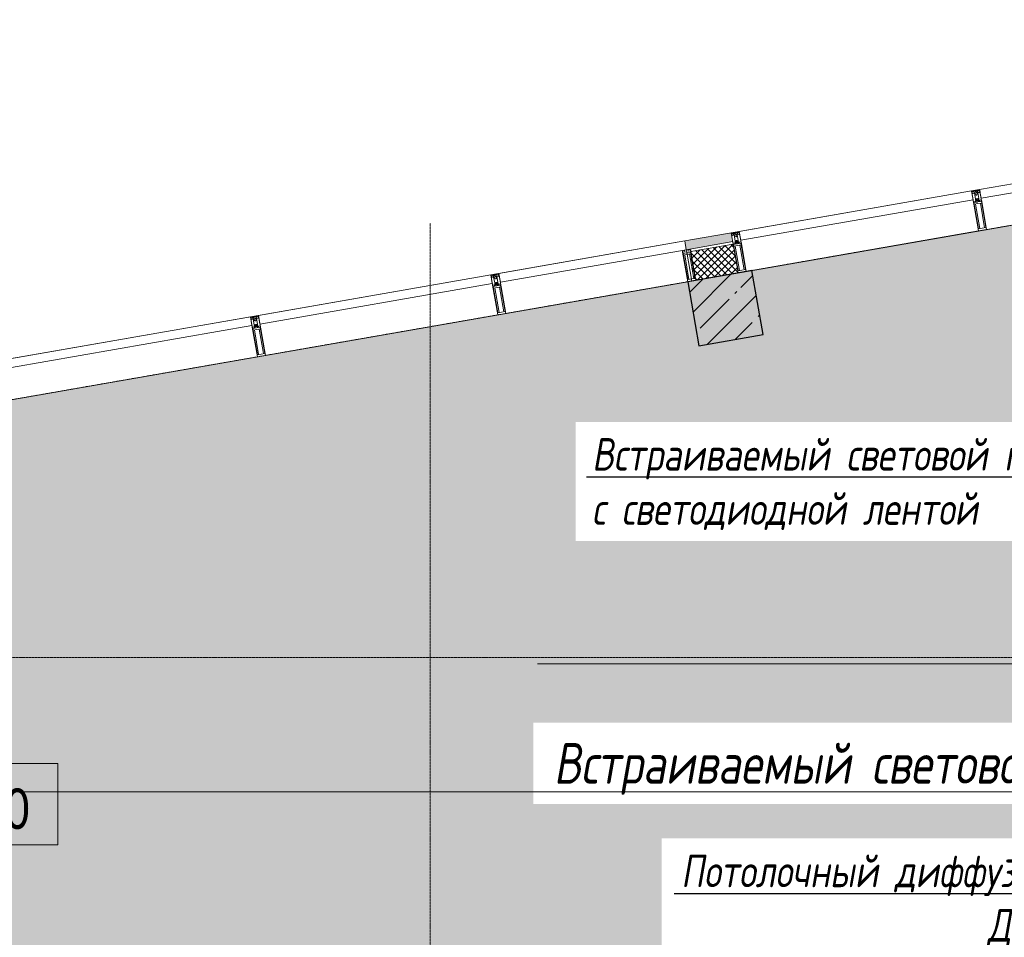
# Model space of a CAD drawing. Header units: millimetres. Extents: x -57162 to 485422, y -209335 to -9481.
# Tile 447 of 656: x 56546 to 62598, y -21179 to -15539. Entities that reach past the tile are written whole.
import ezdxf
from ezdxf import colors
from ezdxf.entities.mleader import LeaderData, LeaderLine
from ezdxf.math import Vec2, Vec3

# ---------------------------------------------------------------- set-up
doc = ezdxf.new("R2010")
doc.units = ezdxf.units.MM
doc.linetypes.add('-D1d1-15x02', pattern=[19, 15, -2, 0, -2])
for name, color, linetype, lineweight in [('_0', 7, 'Continuous', 13), ('dim_light', 12, 'Continuous', 9), ('dim_pot', 128, 'Continuous', 9), ('Высотные отметки', 7, 'Continuous', 5), ('Импосты витража', 7, 'Continuous', 5), ('Марки дверей', 7, 'Continuous', 9), ('Несущие колонны', 7, 'Continuous', 5), ('Общие ребра', 7, 'Continuous', 5), ('Оси', 7, 'Continuous', 5), ('Панели витража', 7, 'Continuous', 5), ('Перекрытия', 7, 'Continuous', 5), ('Стены', 7, 'Continuous', 5), ('Термическая_воздушная прослойка _3_', 7, 'Continuous', 5), ('Элементы узлов', 7, 'Continuous', 5)]:
    doc.layers.add(name, color=color, linetype=linetype, lineweight=lineweight)
doc.layers.add('pol', color=7, linetype='Continuous', lineweight=15, true_color=0x55666d)
doc.styles.add('Calibri Light_1', font='Calibri light.ttf', dxfattribs={"width": 0.75, "height": 250})
doc.styles.add('fl_iso paper', font='isocpeur.ttf', dxfattribs={"width": 0.8, "oblique": 10})

# ---------------------------------------------------------------- blocks, each defined once
blk = doc.blocks.new('System Panel - A_PAN_Glass-6899047-50_AS_Plan_L01_1 корпус_Маркировочный - зависимый 1')
at = {"layer": 'Панели витража'}
for p, q in [((750, 55), (-750, 55)), ((-750, 55), (-750, 0)), ((-750, 0), (750, 0)), ((750, 0), (750, 55))]:
    blk.add_line(p, q, dxfattribs=at)
blk = doc.blocks.new('Rectangular Mullion - R_StandardFrame_50Wx250H-6764098-50_AS_Plan_L01_1 корпус_Маркировочный - зависимый 1')
at = {"layer": 'Импосты витража'}
for p, q in [((19678.3, 109027.3), (18126.7, 108756.5)), ((18126.7, 108756.5), (19678.3, 109027.3)), ((18126.7, 108756.5), (18169.7, 108510.2)), ((18169.7, 108510.2), (18126.7, 108756.5)), ((18169.7, 108510.2), (19721.2, 108781)), ((18169.7, 108510.2), (19721.2, 108781))]:
    blk.add_line(p, q, dxfattribs=at)
blk = doc.blocks.new('Rectangular Mullion - 50Wx250H-2623690-50_AS_Plan_L01_1 корпус_Маркировочный - зависимый 1')
at = {"layer": 'Элементы узлов'}
for p, q in [((-25, 65.2), (-25, 250)), ((-25, 250), (0, 250)), ((25, 250), (0, 250)), ((25, 65.2), (25, 250)), ((-23, 237.3), (0, 237.3)), ((-23, 237.3), (-23, 73.6)), ((-14.9, 84), (-14.9, 237.3)), ((23, 237.3), (0, 237.3)), ((14.9, 84), (14.9, 237.3)), ((23, 237.3), (23, 73.6)), ((-14, 65.2), (-25, 65.2)), ((0, 84), (-23, 84)), ((-0.5, 73.6), (-23, 73.6)), ((-14, 71.3), (-14, 65.2)), ((-10, 71.3), (-14, 71.3)), ((-10, 53), (-10, 71.3)), ((-7, 65.2), (-5.9, 67.3)), ((-7, 65.2), (-7, 54.7)), ((-4.1, 67.3), (-5.9, 67.3)), ((-4.1, 67.3), (-2.9, 65.1)), ((-2.9, 65.1), (-2.9, 54.6)), ((0, 84), (23, 84)), ((0.5, 73.6), (23, 73.6)), ((4.1, 67.3), (2.9, 65.1)), ((2.9, 65.1), (2.9, 54.6)), ((4.1, 67.3), (5.9, 67.3)), ((7, 65.2), (5.9, 67.3)), ((7, 65.2), (7, 54.7)), ((10, 71.3), (14, 71.3)), ((10, 53), (10, 71.3)), ((14, 71.3), (14, 65.2)), ((14, 65.2), (25, 65.2)), ((-23.8, 14.6), (-25, 14.2)), ((-25, 0), (-25, 14.2)), ((-22.3, 17), (-23.8, 17)), ((-23.8, 17), (-23.8, 14.6)), ((-22.5, 10.6), (-23.8, 14.6)), ((-22.5, 10.6), (-23.7, 9.9)), ((-23.7, 1.3), (-23.7, 9.9)), ((-23.7, 1.3), (-11.8, 1.3)), ((-23.2, 10.2), (-22.5, 8)), ((-22.5, 8), (-22.5, 4.5)), ((-21.3, 4.5), (-22.5, 4.5)), ((-22.3, 17), (-22.3, 16)), ((-22.3, 16), (-21.3, 16)), ((-19, 17.6), (-21.3, 16)), ((-21.3, 4.5), (-21.3, 6.5)), ((-21.3, 6.5), (-14.2, 6.5)), ((-18.4, 16.6), (-19, 17.6)), ((-7.4, 16.6), (-18.4, 16.6)), ((-14.2, 6.5), (-14.2, 4.5)), ((-13.2, 4.5), (-14.2, 4.5)), ((-13.2, 4.5), (-12.2, 7.2)), ((-12.7, 7.6), (-11.3, 11.4)), ((-12.7, 7.6), (-11.8, 6.9)), ((-12.2, 9), (-12.2, 14.8)), ((-12.2, 14.8), (0, 14.8)), ((-11.8, 1.3), (-11.8, 6.9)), ((-10.5, 11.2), (-11.3, 11.4)), ((-10.5, 1.5), (-10.5, 11.2)), ((-4.8, 1.5), (-10.5, 1.5)), ((-8.7, 53), (-10, 53)), ((-10, 53), (-10, 17)), ((-10, 17), (-7.5, 17)), ((-8.7, 53), (-7, 54.7)), ((-8.5, 23), (-1.5, 30)), ((-8.5, 18.5), (-8.5, 23)), ((-7.5, 18.5), (-8.5, 18.5)), ((-7.5, 17), (-7.5, 18.5)), ((-7.4, 18), (-7.4, 16.6)), ((-2.6, 18), (-7.4, 18)), ((0, 8), (-4.8, 8)), ((-4.8, 1.5), (-4.8, 8)), ((-1.3, 53), (-2.9, 54.6)), ((-2.6, 18), (-2.6, 16.8)), ((-2.6, 16.8), (0, 16.8)), ((-1.5, 30), (0, 30)), ((0, 53), (-1.3, 53)), ((0, 53), (1.3, 53)), ((1.5, 30), (0, 30)), ((2.6, 16.8), (0, 16.8)), ((0, 14.8), (0, 16.8)), ((0, 14.8), (0, 16.8)), ((12.2, 14.8), (0, 14.8)), ((0, 0), (0, 8)), ((0, 8), (4.8, 8)), ((0, 0), (0, 8)), ((1.3, 53), (2.9, 54.6)), ((8.5, 23), (1.5, 30)), ((2.6, 18), (2.6, 16.8)), ((2.6, 18), (7.4, 18)), ((4.8, 1.5), (4.8, 8)), ((4.8, 1.5), (10.5, 1.5)), ((8.7, 53), (7, 54.7)), ((7.4, 18), (7.4, 16.6)), ((7.4, 16.6), (18.4, 16.6)), ((7.5, 18.5), (8.5, 18.5)), ((7.5, 17), (7.5, 18.5)), ((10, 17), (7.5, 17)), ((8.5, 18.5), (8.5, 23)), ((8.7, 53), (10, 53)), ((10, 53), (10, 17)), ((10.5, 11.2), (11.3, 11.4)), ((10.5, 1.5), (10.5, 11.2)), ((12.7, 7.6), (11.3, 11.4)), ((12.7, 7.6), (11.8, 6.9)), ((11.8, 1.3), (11.8, 6.9)), ((23.7, 1.3), (11.8, 1.3)), ((12.2, 9), (12.2, 14.8)), ((13.2, 4.5), (12.2, 7.2)), ((13.2, 4.5), (14.2, 4.5)), ((21.3, 6.5), (14.2, 6.5)), ((14.2, 6.5), (14.2, 4.5)), ((18.4, 16.6), (19, 17.6)), ((19, 17.6), (21.3, 16)), ((22.3, 16), (21.3, 16)), ((21.3, 4.5), (21.3, 6.5)), ((21.3, 4.5), (22.5, 4.5)), ((22.3, 17), (22.3, 16)), ((22.3, 17), (23.8, 17)), ((22.5, 10.6), (23.8, 14.6)), ((22.5, 10.6), (23.7, 9.9)), ((23.2, 10.2), (22.5, 8)), ((22.5, 8), (22.5, 4.5)), ((23.7, 1.3), (23.7, 9.9)), ((23.8, 17), (23.8, 14.6)), ((23.8, 14.6), (25, 14.2)), ((25, 0), (25, 14.2)), ((-25, 0), (0, 0)), ((25, 0), (0, 0))]:
    blk.add_line(p, q, dxfattribs=at)
for centre, start, end in [((-0.5, 73.1), 360, 90), ((0.5, 73.1), 90, 180)]:
    blk.add_arc(centre, 0.5, start, end, dxfattribs=at)
blk = doc.blocks.new('Rectangular Mullion - R_StandardFrame_50Wx250H-4692514-50_AS_Plan_L01_1 корпус_Маркировочный - зависимый 1')
at = {"layer": 'Импосты витража', "lineweight": 9}
for p, q in [((-25, -250), (-25, 0)), ((-25, 0), (25, 0)), ((25, 0), (25, -250)), ((25, -250), (-25, -250))]:
    blk.add_line(p, q, dxfattribs=at)
blk = doc.blocks.new('Rectangular Mullion - R_StandardFrame_50Wx250H-6551061-50_AS_Plan_L01_1 корпус_Маркировочный - зависимый 1')
at = {"layer": 'Импосты витража'}
for p, q in [((22633.6, 109543), (22323.4, 109488.9)), ((22323.4, 109488.9), (22633.6, 109543)), ((22366.4, 109242.6), (22676.6, 109296.8)), ((22366.4, 109242.6), (22676.6, 109296.8))]:
    blk.add_line(p, q, dxfattribs=at)
blk = doc.blocks.new('Rectangular Mullion - R_StandardFrame_50Wx250H-V71-50_AS_Plan_L01_1 корпус_Маркировочный - зависимый 1')
at = {"layer": 'Импосты витража', "lineweight": 9}
for p, q in [((-25, -250), (-25, 0)), ((-25, 0), (25, 0)), ((25, 0), (25, -250)), ((25, -250), (-25, -250))]:
    blk.add_line(p, q, dxfattribs=at)
blk = doc.blocks.new('System Panel - A_PAN_Glass-6552725-50_AS_Plan_L01_1 корпус_Маркировочный - зависимый 1')
at = {"layer": 'Панели витража'}
for p, q in [((580.1, 55), (-580.1, 55)), ((-580.1, 55), (-580.1, 0)), ((-580.1, 0), (580.1, 0)), ((580.1, 0), (580.1, 55))]:
    blk.add_line(p, q, dxfattribs=at)
blk = doc.blocks.new('Rectangular Mullion - R_StandardFrame_50Wx250H-6552722-50_AS_Plan_L01_1 корпус_Маркировочный - зависимый 1')
at = {"layer": 'Импосты витража'}
for p, q in [((22323.4, 109488.9), (21131.3, 109280.9)), ((21131.3, 109280.9), (22323.4, 109488.9)), ((21131.3, 109280.9), (21174.3, 109034.6)), ((21174.3, 109034.6), (21131.3, 109280.9)), ((21174.3, 109034.6), (22366.4, 109242.6)), ((21174.3, 109034.6), (22366.4, 109242.6))]:
    blk.add_line(p, q, dxfattribs=at)
blk = doc.blocks.new('Rectangular Mullion - 50Wx250H-V66-50_AS_Plan_L01_1 корпус_Маркировочный - зависимый 1')
at = {"layer": 'Элементы узлов'}
for p, q in [((0, 250), (-25, 250)), ((-25, 250), (-25, 237.3)), ((-25, 65.2), (-25, 250)), ((-25, 250), (0, 250)), ((25, 250), (0, 250)), ((25, 250), (0, 250)), ((25, 237.3), (25, 250)), ((25, 65.2), (25, 250)), ((-23, 237.3), (0, 237.3)), ((-23, 237.3), (0, 237.3)), ((-23, 237.3), (-23, 73.6)), ((0, 237.3), (-14.9, 237.3)), ((-14.9, 237.3), (-14.9, 84)), ((-14.9, 84), (-14.9, 237.3)), ((14.9, 237.3), (0, 237.3)), ((0, 237.3), (23, 237.3)), ((23, 237.3), (0, 237.3)), ((14.9, 84), (14.9, 237.3)), ((14.9, 84), (14.9, 237.3)), ((23, 237.3), (23, 73.6)), ((-25, 73.6), (-25, 65.2)), ((-25, 65.2), (-25, 60.2)), ((-10, 65.2), (-25, 65.2)), ((-25, 65.2), (-25, 60.2)), ((-25, 65.2), (-10, 65.2)), ((-10, 65.2), (-25, 65.2)), ((0, 84), (-23, 84)), ((-23, 84), (-23, 73.6)), ((0, 84), (-23, 84)), ((-23, 73.6), (0, 73.6)), ((0, 73.6), (-23, 73.6)), ((-0.5, 73.6), (-23, 73.6)), ((-14.9, 84), (0, 84)), ((-10, 55), (-10, 65.2)), ((-10, 65.2), (-10, 55)), ((-10, 55), (-10, 65.2)), ((0, 84), (14.9, 84)), ((23, 84), (0, 84)), ((0, 84), (0, 73.6)), ((0, 84), (23, 84)), ((0, 73.6), (0, 84)), ((0, 73.6), (23, 73.6)), ((23, 73.6), (0, 73.6)), ((0.5, 73.6), (23, 73.6)), ((10, 65.2), (10, 55)), ((25, 65.2), (10, 65.2)), ((10, 55), (10, 65.2)), ((10, 65.2), (25, 65.2)), ((10, 65.2), (25, 65.2)), ((10, 55), (10, 65.2)), ((23, 73.6), (23, 84)), ((25, 65.2), (25, 73.6)), ((25, 65.2), (25, 60.2)), ((25, 60.2), (25, 65.2)), ((-10, 55), (-14, 55)), ((-14, 55), (-10, 55)), ((-10, 55), (0, 55)), ((0, 55), (-10, 55)), ((0, 55), (10, 55)), ((0, 55), (10, 55)), ((10, 55), (14, 55)), ((10, 55), (14, 55))]:
    blk.add_line(p, q, dxfattribs=at)
for centre, start, end in [((-14, 69.1), 218.97226, 270), ((-14, 69.1), 218.97226, 270), ((-14, 69.1), 218.97226, 270), ((14, 69.1), 270, 321.02774), ((14, 69.1), 270, 321.02774), ((14, 69.1), 270, 321.02774)]:
    blk.add_arc(centre, 14.1, start, end, dxfattribs=at)
blk = doc.blocks.new('Rectangular Mullion - R_InvisibleFrame_50Wx250H-V72-50_AS_Plan_L01_1 корпус_Маркировочный - зависимый 1')
at = {"layer": 'Импосты витража', "lineweight": 9}
for p, q in [((-25, -250), (-25, -60)), ((25, -60), (25, -250)), ((25, -250), (-25, -250))]:
    blk.add_line(p, q, dxfattribs=at)
blk = doc.blocks.new('System Panel - A_PAN_Glass-6899052-50_AS_Plan_L01_1 корпус_Маркировочный - зависимый 1')
at = {"layer": 'Панели витража'}
for p, q in [((725, 55), (-725, 55)), ((-725, 55), (-725, 0)), ((-725, 0), (725, 0)), ((725, 0), (725, 55))]:
    blk.add_line(p, q, dxfattribs=at)
blk = doc.blocks.new('Rectangular Mullion - R_StandardFrame_50Wx250H-5041428-50_AS_Plan_L01_1 корпус_Маркировочный - зависимый 1')
at = {"layer": 'Импосты витража'}
for p, q in [((21131.3, 109280.9), (19678.3, 109027.3)), ((19678.3, 109027.3), (21131.3, 109280.9)), ((21131.3, 109280.9), (21174.3, 109034.6)), ((21174.3, 109034.6), (21131.3, 109280.9)), ((19721.2, 108781), (21174.3, 109034.6)), ((19721.2, 108781), (21174.3, 109034.6))]:
    blk.add_line(p, q, dxfattribs=at)
blk = doc.blocks.new('Rectangular Mullion - R_StandardFrame_50Wx250H-4734216-50_AS_Plan_L01_1 корпус_Маркировочный - зависимый 1')
at = {"layer": 'Импосты витража', "lineweight": 9}
for p, q in [((-50, -250), (-50, 0)), ((-50, 0), (0, 0)), ((0, 0), (0, -250)), ((0, -250), (-50, -250))]:
    blk.add_line(p, q, dxfattribs=at)
blk = doc.blocks.new('System Panel - A_PAN_Glass-6551064-50_AS_Plan_L01_1 корпус_Маркировочный - зависимый 1')
at = {"layer": 'Панели витража'}
for p, q in [((725, 55), (-725, 55)), ((-725, 55), (-725, 0)), ((-725, 0), (725, 0)), ((725, 0), (725, 55))]:
    blk.add_line(p, q, dxfattribs=at)
blk = doc.blocks.new('Rectangular Mullion - R_StandardFrame_50Wx250H-4735004-50_AS_Plan_L01_1 корпус_Маркировочный - зависимый 1')
at = {"layer": 'Импосты витража', "lineweight": 9}
for p, q in [((-50, 0), (0, 0)), ((0, 0), (0, -250)), ((-50, -250), (-50, 0)), ((0, -250), (-50, -250))]:
    blk.add_line(p, q, dxfattribs=at)
blk = doc.blocks.new('System Panel - A_PAN_Glass-6760973-50_AS_Plan_L01_1 корпус_Маркировочный - зависимый 1')
at = {"layer": 'Панели витража'}
for p, q in [((498.75, 55), (-498.75, 55)), ((-498.75, 55), (-498.75, 0)), ((-498.75, 0), (498.75, 0)), ((498.75, 0), (498.75, 55))]:
    blk.add_line(p, q, dxfattribs=at)
blk = doc.blocks.new('Высотные отметки - Horizontal-34726-50_AS_Plan_L01_1 корпус_Маркировочный - зависимый 1')
at = {"layer": 'Высотные отметки'}
for p, q in [((-6, 0), (-6, 5)), ((-6, 5), (6, 5)), ((6, 5), (6, 0)), ((6, 0), (-6, 0))]:
    blk.add_line(p, q, dxfattribs=at)
blk = doc.blocks.new('_DOT')
at = {"color": 0, "linetype": 'ByBlock'}
blk.add_line((-0.5, 0), (-1, 0), dxfattribs=at)
at = {"color": 0, "linetype": 'ByBlock', "const_width": 0.5}
blk.add_lwpolyline([(-0.25, 0, 1), (0.25, 0, 1)], format="xyb", close=True, dxfattribs=at)

msp = doc.modelspace()

# ---------------------------------------------------------------- hatches: boundary and pattern name
at = {"layer": '_0', "transparency": 33554534}
h = msp.add_hatch(color=252, dxfattribs=at)
h.dxf.hatch_style = 1
h.paths.add_polyline_path([(54838.3, -55066.4), (54838.3, -53539.1), (54839.1, -53539.1), (54839.1, -45289.1), (43529.1, -45289.1), (43529.1, -45939.1), (42329.1, -45939.1), (42329.1, -39089.1), (48929.1, -39089.1), (48929.1, -34089.1), (45929.1, -34089.1), (45929.1, -34989.1), (42329.1, -34989.1), (42329.1, -31389.1), (43529.1, -31389.1), (43529.1, -32039.1), (61679.1, -32039.1), (61679.1, -31389.1), (65429.1, -31389.1), (65429.1, -25809.1), (64629.1, -25809.1), (64628, -16455.3), (42329.1, -20346.8), (42329.1, -23689.1), (39113.8, -23689.1), (39113.8, -38949.4), (38510.1, -39159.5), (39637.2, -39238.3), (39113.8, -39438.3), (39113.8, -55066.4), (47923.6, -55066.4), (48133.7, -55670.1), (48212.5, -54543), (48412.6, -55066.4)])
h.paths.add_polyline_path([(56629.1, -37129.1), (68119.1, -37129.1), (68119.1, -40169.1), (56629.1, -40169.1)])
at = {"layer": 'pol'}
h = msp.add_hatch(dxfattribs=at)
h.set_pattern_fill('AR-B816', color=256, scale=3, angle=90)
h.set_pattern_definition([(90, (65629.1, -23689.1), (-609.6, 4e-14), []), (180, (65629.1, -23689.1), (-609.6, -609.6), [609.6, -609.6])])
edge = h.paths.add_edge_path()
edge.add_line((58029.1, -33989.1), (58029.1, -32389.1))
edge.add_line((58029.1, -32389.1), (65629.1, -32389.1))
edge.add_line((65629.1, -32389.1), (65629.1, -25609.1))
edge.add_line((65629.1, -25609.1), (65629.1, -25609.1))
edge.add_line((65629.1, -25609.1), (65629.1, -24689.1))
edge.add_line((65629.1, -24689.1), (65629.1, -24689.1))
edge.add_line((65629.1, -24689.1), (65629.1, -23689.1))
edge.add_line((65629.1, -23689.1), (64929.1, -23689.1))
edge.add_line((64929.1, -23689.1), (64929.1, -19949.1))
edge.add_line((64929.1, -19949.1), (64929.1, -18849.1))
edge.add_line((64929.1, -18849.1), (64929.1, -18749.1))
edge.add_line((64929.1, -18749.1), (65229.1, -18749.1))
edge.add_line((65229.1, -18749.1), (65229.1, -17449.1))
edge.add_line((65229.1, -17449.1), (64929.1, -17449.1))
edge.add_line((64929.1, -17449.1), (64929.1, -16402.8))
edge.add_line((64929.1, -16402.8), (66956.9, -16048.9))
edge.add_line((66956.9, -16048.9), (67025.7, -16442.9))
edge.add_line((67025.7, -16442.9), (67419.7, -16374.1))
edge.add_line((67419.7, -16374.1), (67350.9, -15980.1))
edge.add_line((67350.9, -15980.1), (67477.4, -15958))
edge.add_arc((68079, -19406), 3500.1, 0.00167, 99.89768, ccw=False)
edge.add_line((71579.1, -19405.9), (71579.1, -19409.1))
edge.add_line((71579.1, -19409.1), (70499.1, -19409.1))
edge.add_line((70499.1, -19409.1), (70499.1, -20569.1))
edge.add_line((70499.1, -20569.1), (71579.2, -20569))
edge.add_line((71579.2, -20569), (71579.2, -23609.1))
edge.add_line((71579.2, -23609.1), (70499.1, -23609.1))
edge.add_line((70499.1, -23609.1), (70499.1, -24769.1))
edge.add_line((70499.1, -24769.1), (71579.1, -24769.1))
edge.add_line((71579.1, -24769.1), (71579.1, -28309.1))
edge.add_line((71579.1, -28309.1), (70499.1, -28309.1))
edge.add_line((70499.1, -28309.1), (70499.1, -29469.1))
edge.add_line((70499.1, -29469.1), (71579.1, -29469.1))
edge.add_line((71579.1, -29469.1), (71579.1, -34259.1))
edge.add_line((71579.1, -34259.1), (70499.1, -34259.1))
edge.add_line((70499.1, -34259.1), (70499.1, -35419.1))
edge.add_line((70499.1, -35419.1), (71579.1, -35419.1))
edge.add_line((71579.1, -35419.1), (71569.8, -36829.1))
edge.add_line((71569.8, -36829.1), (67589.1, -36829.1))
edge.add_line((67589.1, -36829.1), (67589.1, -36229.1))
edge.add_line((67589.1, -36229.1), (66589.1, -36229.1))
edge.add_line((66589.1, -36229.1), (66589.1, -36009.1))
edge.add_line((66589.1, -36009.1), (66389.1, -36009.1))
edge.add_line((66389.1, -36009.1), (66389.1, -35109.1))
edge.add_line((66389.1, -35109.1), (66589.1, -35109.1))
edge.add_line((66589.1, -35109.1), (66589.1, -33989.1))
edge.add_line((66589.1, -33989.1), (58929.1, -33989.1))
edge.add_line((58929.1, -33989.1), (58929.1, -34189.1))
edge.add_line((58929.1, -34189.1), (58129.1, -34189.1))
edge.add_line((58129.1, -34189.1), (58129.1, -33989.1))
edge.add_line((58129.1, -33989.1), (58029.1, -33989.1))
edge = h.paths.add_edge_path(flags=16)
edge.add_arc((69441, -17785.7), 1459.5, 0, 360)
at = {"layer": 'Несущие колонны'}
h = msp.add_hatch(dxfattribs=at)
h.set_pattern_fill('FP_2', color=256, style=0, pattern_type=2)
h.set_pattern_definition([(45, (38310.4, -126387.46), (-142.5612, 142.5612), []), (45, (38452.96, -126387.46), (-142.5612, 142.5612), [252.016, -50.403, 16.764, -33.639])])
h.paths.add_polyline_path([(60721, -17543.2), (61115, -17474.4), (61046.2, -17080.4), (60652.2, -17149.2), (60709, -17474.4)])
at = {"layer": 'Стены', "true_color": 0xeff9fa}
msp.add_hatch(color=7, dxfattribs=at).paths.add_polyline_path([(60643.3, -16952.7), (60928.8, -16902.9), (60919.4, -16848.7), (60633.8, -16898.6), (60643, -16951)])
at = {"layer": 'Стены'}
h = msp.add_hatch(dxfattribs=at)
h.set_pattern_fill('FP_5', color=256, style=0, pattern_type=2)
h.set_pattern_definition([(45, (38310.4, -126387.464), (-21.2132034, 21.2132034), []), (135, (38310.4, -126387.464), (-21.2132034, -21.2132034), [])])
h.paths.add_polyline_path([(60701.5, -17140.5), (60962.4, -17095), (60931.4, -16917.7), (60670.5, -16963.2), (60670.9, -16966.7), (60669.1, -16967.1), (60670.9, -16977.3), (60663, -16978.7), (60689.3, -17129.8), (60699.3, -17128.4)])

# ---------------------------------------------------------------- linework, layer by layer
at = {"layer": '_0'}
msp.add_lwpolyline([(42329.1, -31389.1), (43529.1, -31389.1), (43529.1, -32039.1), (61679.1, -32039.1), (61679.1, -31389.1), (65429.1, -31389.1), (65429.1, -25809.1), (64629.1, -25809.1), (64628, -16455.3), (42329.1, -20346.8)], dxfattribs=at)
at = {"layer": 'Несущие колонны', "lineweight": 25}
for p, q in [((61046.2, -17080.4), (60652.2, -17149.1)), ((61115, -17474.4), (61046.2, -17080.4)), ((60652.2, -17149.1), (60721, -17543.2)), ((60721, -17543.2), (61115, -17474.4))]:
    msp.add_line(p, q, dxfattribs=at)
at = {"layer": 'Общие ребра'}
for p, q in [((60643.3, -16952.7), (60928.8, -16902.9)), ((60670.5, -16963.2), (60931.4, -16917.7))]:
    msp.add_line(p, q, dxfattribs=at)
at = {"layer": 'Оси', "linetype": '-D1d1-15x02'}
for p, q in [((37481.4, -21192.8), (71988, -15170.9)), ((59069.1, -56404.3), (59069.1, -16788.4)), ((37481.4, -19459.1), (73474.1, -19459.1))]:
    msp.add_line(p, q, dxfattribs=at)
at = {"layer": 'Перекрытия'}
for p, q in [((42329.1, -20346.8), (64629.1, -16455.1)), ((64629.1, -16455.1), (42723.2, -20278)), ((61046.2, -17080.4), (64629.1, -16455.1)), ((64629.1, -16455.1), (61046.2, -17080.4)), ((61115, -17474.4), (61046.2, -17080.4)), ((61046.2, -17080.4), (61115, -17474.4)), ((54938.5, -18146.3), (60652.2, -17149.1)), ((60652.2, -17149.1), (54938.5, -18146.3)), ((60652.2, -17149.1), (60721, -17543.2)), ((60721, -17543.2), (60652.2, -17149.1)), ((60721, -17543.2), (61115, -17474.4)), ((61115, -17474.4), (60721, -17543.2))]:
    msp.add_line(p, q, dxfattribs=at)
at = {"layer": 'Термическая_воздушная прослойка _3_'}
for p, q in [((60931.4, -16917.7), (60928.8, -16902.9)), ((60962.4, -17095), (60931.4, -16917.7)), ((60643.3, -16952.7), (60645.9, -16967.5)), ((60645.9, -16967.5), (60676.8, -17144.8)), ((60676.8, -17144.8), (60962.4, -17095))]:
    msp.add_line(p, q, dxfattribs=at)

# ---------------------------------------------------------------- block references
at = {"layer": 'Высотные отметки', "xscale": 99.99999999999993, "yscale": 99.99999999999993, "zscale": 99.99999999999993}
msp.add_blockref('Высотные отметки - Horizontal-34726-50_AS_Plan_L01_1 корпус_Маркировочный - зависимый 1', (56181.5, -20610), dxfattribs=at)
at = {"layer": 'Импосты витража', "lineweight": 5}
for name, p, rotation in [('Rectangular Mullion - 50Wx250H-2623690-50_AS_Plan_L01_1 корпус_Маркировочный - зависимый 1', (62421.7, -16586.6), 189.8993036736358), ('Rectangular Mullion - 50Wx250H-2623690-50_AS_Plan_L01_1 корпус_Маркировочный - зависимый 1', (60944, -16844.4), 189.8993036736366), ('Rectangular Mullion - 50Wx250H-V66-50_AS_Plan_L01_1 корпус_Маркировочный - зависимый 1', (60633.8, -16898.6), 189.8993036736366), ('Rectangular Mullion - 50Wx250H-2623690-50_AS_Plan_L01_1 корпус_Маркировочный - зависимый 1', (59466.3, -17102.3), 189.8993036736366), ('Rectangular Mullion - 50Wx250H-2623690-50_AS_Plan_L01_1 корпус_Маркировочный - зависимый 1', (57988.7, -17360.2), 189.8993036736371)]:
    msp.add_blockref(name, p, dxfattribs=dict(at, rotation=rotation))
at = {"layer": 'Импосты витража', "lineweight": 5, "extrusion": (0, 0, -1)}
for name, p, rotation in [('Rectangular Mullion - R_StandardFrame_50Wx250H-4735004-50_AS_Plan_L01_1 корпус_Маркировочный - зависимый 1', (-62397, -16590.9), 350.1006963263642), ('Rectangular Mullion - R_StandardFrame_50Wx250H-V71-50_AS_Plan_L01_1 корпус_Маркировочный - зависимый 1', (-60944, -16844.4), 350.1006963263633), ('Rectangular Mullion - R_InvisibleFrame_50Wx250H-V72-50_AS_Plan_L01_1 корпус_Маркировочный - зависимый 1', (-60633.8, -16898.6), 350.1006963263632), ('Rectangular Mullion - R_StandardFrame_50Wx250H-4734216-50_AS_Plan_L01_1 корпус_Маркировочный - зависимый 1', (-59441.7, -17106.6), 350.1006963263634), ('Rectangular Mullion - R_StandardFrame_50Wx250H-4692514-50_AS_Plan_L01_1 корпус_Маркировочный - зависимый 1', (-57988.7, -17360.2), 350.1006963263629)]:
    msp.add_blockref(name, p, dxfattribs=dict(at, rotation=rotation))
at = {"layer": 'Импосты витража', "lineweight": 5}
for name, p in [('Rectangular Mullion - R_StandardFrame_50Wx250H-5041428-50_AS_Plan_L01_1 корпус_Маркировочный - зависимый 1', (41265.7, -125871.7)), ('Rectangular Mullion - R_StandardFrame_50Wx250H-6551061-50_AS_Plan_L01_1 корпус_Маркировочный - зависимый 1', (38310.4, -126387.5)), ('Rectangular Mullion - R_StandardFrame_50Wx250H-6552722-50_AS_Plan_L01_1 корпус_Маркировочный - зависимый 1', (38310.4, -126387.5)), ('Rectangular Mullion - R_StandardFrame_50Wx250H-5041428-50_AS_Plan_L01_1 корпус_Маркировочный - зависимый 1', (38310.4, -126387.5)), ('Rectangular Mullion - R_StandardFrame_50Wx250H-6764098-50_AS_Plan_L01_1 корпус_Маркировочный - зависимый 1', (38310.4, -126387.5))]:
    msp.add_blockref(name, p, dxfattribs=at)
at = {"layer": 'Панели витража', "lineweight": 5}
for name, p, rotation in [('System Panel - A_PAN_Glass-6760973-50_AS_Plan_L01_1 корпус_Маркировочный - зависимый 1', (62937.6, -16496.5), 189.8993036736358), ('System Panel - A_PAN_Glass-6551064-50_AS_Plan_L01_1 корпус_Маркировочный - зависимый 1', (61682.8, -16715.5), 189.8993036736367), ('System Panel - A_PAN_Glass-6552725-50_AS_Plan_L01_1 корпус_Маркировочный - зависимый 1', (60062.4, -16998.3), 189.8993036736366), ('System Panel - A_PAN_Glass-6899052-50_AS_Plan_L01_1 корпус_Маркировочный - зависимый 1', (58727.5, -17231.2), 189.8993036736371), ('System Panel - A_PAN_Glass-6899047-50_AS_Plan_L01_1 корпус_Маркировочный - зависимый 1', (57225.2, -17493.4), 189.8993036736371)]:
    msp.add_blockref(name, p, dxfattribs=dict(at, rotation=rotation))

# ---------------------------------------------------------------- texts
at = {"layer": 'Высотные отметки', "insert": (55794.8, -20263.5), "char_height": 250, "width": 964.199, "attachment_point": 1, "line_spacing_factor": 1.158048, "style": 'Calibri Light_1'}
msp.add_mtext('+0,250', dxfattribs=at)

# ---------------------------------------------------------------- next in the draw order: leaders
at = {"layer": 'dim_pot', "color": 18, "linetype": 'ByBlock', "true_color": 0x000000}
ml = msp.add_multileader_mtext('Standard', dxfattribs=at)
ml.set_content('Потолочный диффузор ДПУ', color=(0, 0, 0), style='fl_iso paper')
ml.set_leader_properties()
ml.build(insert=Vec2(0, 0))
ml.multileader.update_dxf_attribs({"text_left_attachment_type": 6, "text_right_attachment_type": 6})
ctx = ml.context
ctx.base_point, ctx.char_height, ctx.plane_origin = Vec3(60641.2, -20911.5), 200, Vec3(63005.8, -17658.6)
ctx.left_attachment, ctx.right_attachment, ctx.text_align_type = 6, 6, 2
notes = []
notes.append((ctx, [(1, (1, 1, 0), (62962.4, -20911.5), (-1, 0), 82, [(0, [(66625.6, -21762.7)], 0, [])])]))
ctx.mtext.insert, ctx.mtext.width, ctx.mtext.alignment, ctx.mtext.flow_direction = Vec3(62878.4, -20671.5), 2286.667, 3, 5
ctx.mtext.has_bg_fill, ctx.mtext.bg_color, ctx.mtext.bg_scale_factor, ctx.mtext.bg_transparency, ctx.mtext.use_window_bg_color = 1, -1027028792, 1.5, 0, 1
at = {"layer": 'Марки дверей', "lineweight": -2, "transparency": 33554687}
ml = msp.add_multileader_mtext('Standard', dxfattribs=at)
ml.set_content('\\pxsm1,ql;ГКЛ обшивка по каркасу толщиной 75 мм, Н=4100 мм', color=256, style='fl_iso paper')
ml.set_leader_properties(lineweight=5)
ml.set_arrow_properties(name='DOT')
ml.build(insert=Vec2(0, 0))
ml.multileader.update_dxf_attribs({"has_dogleg": 0, "text_left_attachment_type": 6, "text_right_attachment_type": 6, "dogleg_length": 0.75, "arrow_head_size": 60, "scale": 40})
ctx = ml.context
ctx.base_point, ctx.scale, ctx.char_height, ctx.arrow_head_size, ctx.landing_gap_size, ctx.plane_origin = Vec3(63069.1, -19498.6), 40, 250, 60, 80, Vec3(64934.7, -12318.7)
ctx.left_attachment, ctx.right_attachment = 6, 6
notes.append((ctx, [(0, (1, 1, 0), (66991.6, -19498.6), (-1, 0), 30, [(0, [(70654.1, -19989.1)], 0, [])])]))
ctx.mtext.insert, ctx.mtext.width, ctx.mtext.defined_height, ctx.mtext.line_spacing_factor, ctx.mtext.flow_direction = Vec3(63149.1, -19198.6), 4067.72, 979.1, 0.7, 5
ctx.mtext.has_bg_fill, ctx.mtext.bg_color, ctx.mtext.bg_scale_factor, ctx.mtext.bg_transparency, ctx.mtext.use_window_bg_color = 1, -1027028792, 1.5, 0, 1
for ctx, leaders in notes:
    for number, flags, end, landing, length, lines in leaders:
        leader = LeaderData()
        leader.index, (leader.has_last_leader_line, leader.has_dogleg_vector, leader.attachment_direction) = number, flags
        leader.last_leader_point, leader.dogleg_vector, leader.dogleg_length = Vec3(end), Vec3(landing), length
        for number, points, colour, breaks in lines:
            line = LeaderLine()
            line.index, line.vertices, line.color, line.breaks = number, Vec3.list(points), colors.encode_raw_color(colour), breaks
            leader.lines.append(line)
        ctx.leaders.append(leader)

# ---------------------------------------------------------------- next in the draw order: leaders
at = {"layer": 'dim_light'}
ml = msp.add_multileader_mtext('Standard', dxfattribs=at)
ml.set_content('\\pxsm1,ql;Встраиваемый световой профиль с светодиодной лентой', color=256, style='fl_iso paper')
ml.set_leader_properties(lineweight=5)
ml.set_arrow_properties(name='DOT')
ml.build(insert=Vec2(0, 0))
ml.multileader.update_dxf_attribs({"has_dogleg": 0, "text_left_attachment_type": 6, "text_right_attachment_type": 6, "dogleg_length": 0.75, "arrow_head_size": 60, "scale": 40})
ctx = ml.context
ctx.base_point, ctx.scale, ctx.char_height, ctx.arrow_head_size, ctx.landing_gap_size, ctx.plane_origin = Vec3(59748.5, -20284.9), 40, 250, 60, 80, Vec3(61375.1, -13858.8)
ctx.left_attachment, ctx.right_attachment = 6, 6
notes = []
notes.append((ctx, [(0, (1, 1, 0), (63022.6, -20284.9), (-1, 0), 30, [(0, [(64979.1, -21819.1)], 0, [])])]))
ctx.mtext.insert, ctx.mtext.width, ctx.mtext.defined_height, ctx.mtext.line_spacing_factor, ctx.mtext.flow_direction = Vec3(59828.5, -19984.9), 3300.637, 979.1, 0.7, 5
ctx.mtext.has_bg_fill, ctx.mtext.bg_color, ctx.mtext.bg_scale_factor, ctx.mtext.bg_transparency, ctx.mtext.use_window_bg_color = 1, -1027028792, 1.5, 0, 1
at = {"layer": 'dim_pot', "linetype": 'ByBlock'}
ml = msp.add_multileader_mtext('Standard', dxfattribs=at)
ml.set_content('\\pxsm1,ql;Встраиваемый световой профиль с светодиодной лентой', color=256, style='fl_iso paper')
ml.set_leader_properties()
ml.build(insert=Vec2(0, 0))
ml.multileader.update_dxf_attribs({"text_left_attachment_type": 6, "text_right_attachment_type": 6})
ctx = ml.context
ctx.base_point, ctx.char_height, ctx.plane_origin = Vec3(60160.7, -18350.5), 200, Vec3(58914, -17216.7)
ctx.left_attachment, ctx.right_attachment, ctx.text_align_type = 6, 6, 2
notes.append((ctx, [(1, (1, 1, 0), (63609.9, -18350.5), (-1, 0), 82, [(0, [(64979.1, -19399.1)], 0, [])])]))
ctx.mtext.insert, ctx.mtext.width, ctx.mtext.alignment, ctx.mtext.flow_direction = Vec3(63525.9, -18110.5), 3462.139, 3, 5
ctx.mtext.has_bg_fill, ctx.mtext.bg_color, ctx.mtext.bg_scale_factor, ctx.mtext.bg_transparency, ctx.mtext.use_window_bg_color = 1, -1027028792, 1.5, 0, 1
for ctx, leaders in notes:
    for number, flags, end, landing, length, lines in leaders:
        leader = LeaderData()
        leader.index, (leader.has_last_leader_line, leader.has_dogleg_vector, leader.attachment_direction) = number, flags
        leader.last_leader_point, leader.dogleg_vector, leader.dogleg_length = Vec3(end), Vec3(landing), length
        for number, points, colour, breaks in lines:
            line = LeaderLine()
            line.index, line.vertices, line.color, line.breaks = number, Vec3.list(points), colors.encode_raw_color(colour), breaks
            leader.lines.append(line)
        ctx.leaders.append(leader)

doc.saveas('drawing.dxf')
